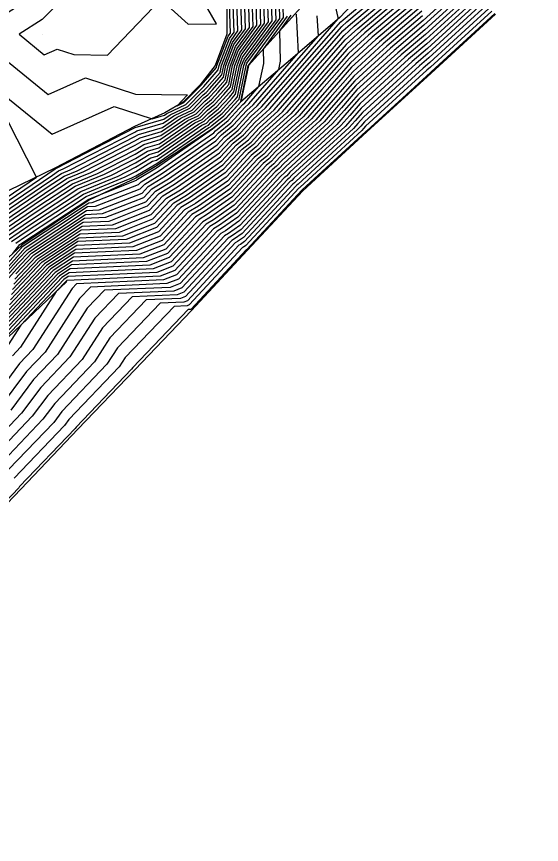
# Model space of a CAD drawing. Extents: x 2188792 to 2191981, y 386090 to 389710.
# Drawn here: x 2191347.4 to 2191404.4, y 388772.5 to 388862.2 of the extents above; entities that cross this region are included whole.
import ezdxf

# ---------------------------------------------------------------- set-up
doc = ezdxf.new("R2010")
doc.units = 0
for name, color, linetype in [('DTM Contours Major', 7, 'Continuous'), ('DTM Contours Minor', 7, 'Continuous'), ('Exist DTM QL2 LIDAR Elevation Point', 7, 'Continuous'), ('PH Exist DTM Breakline', 7, 'Continuous')]:
    doc.layers.add(name, color=color, linetype=linetype)

msp = doc.modelspace()

# ---------------------------------------------------------------- linework, layer by layer
at = {"layer": 'DTM Contours Major'}
for points in [[(2191347.017, 388832.643), (2191350.004, 388835.812), (2191354.326, 388838.667), (2191358.591, 388838.86), (2191362.234, 388840.286), (2191364.086, 388842.278), (2191365.547, 388843.156), (2191369.808, 388846.132), (2191371.593, 388848.051), (2191372.592, 388848.865), (2191373.75, 388850.122), (2191375.81, 388852.003), (2191379.057, 388855.713), (2191382.948, 388860.157), (2191384.035, 388861.151), (2191390.768, 388866.826)], [(2191342.869, 388839.313), (2191351.329, 388845.04), (2191352.004, 388845.483), (2191352.513, 388845.692), (2191360.252, 388849.67), (2191360.482, 388849.809), (2191363.332, 388850.646), (2191364.492, 388851.444), (2191366.246, 388852.276), (2191367.667, 388853.715), (2191367.992, 388853.979), (2191368.365, 388854.385), (2191369.693, 388855.896), (2191369.9, 388856.889), (2191370.855, 388859.394), (2191371.862, 388860.764), (2191371.687, 388865.945)], [(2191395.721, 388865.591), (2191391.541, 388861.771), (2191387.976, 388858.766), (2191384.119, 388855.242), (2191382.06, 388852.889), (2191380.34, 388850.925), (2191375.968, 388846.93), (2191375.355, 388846.265), (2191374.826, 388845.835), (2191371.046, 388841.769), (2191368.79, 388840.193), (2191368.016, 388839.728), (2191364.201, 388835.624), (2191362.271, 388834.869), (2191353.147, 388834.456), (2191352.341, 388833.923), (2191345.87, 388827.056)], [(2191345.114, 388838.49), (2191349.873, 388841.711), (2191353.499, 388844.093), (2191356.234, 388845.214), (2191360.313, 388847.311), (2191361.433, 388847.984), (2191362.937, 388848.426), (2191366.396, 388850.806), (2191367.356, 388851.262), (2191368.135, 388852.051), (2191368.957, 388852.717), (2191369.902, 388853.744), (2191370.631, 388854.574), (2191371.114, 388856.891), (2191371.639, 388858.267), (2191373.923, 388861.376), (2191373.811, 388864.696)], [(2191391.155, 388864.299), (2191386.006, 388859.959), (2191383.533, 388857.7), (2191380.558, 388854.301), (2191378.075, 388851.464), (2191374.859, 388848.526), (2191373.973, 388847.565), (2191373.21, 388846.943), (2191370.427, 388843.95), (2191367.168, 388841.675), (2191366.051, 388841.003), (2191363.217, 388837.955), (2191360.431, 388836.864), (2191353.737, 388836.561), (2191351.172, 388834.868), (2191346.444, 388829.849)], [(2191397.349, 388864.197), (2191391.928, 388859.244), (2191389.947, 388857.574), (2191384.705, 388852.784), (2191383.561, 388851.477), (2191382.605, 388850.386), (2191377.077, 388845.335), (2191376.737, 388844.965), (2191376.443, 388844.726), (2191371.665, 388839.587), (2191370.411, 388838.712), (2191369.982, 388838.453), (2191365.184, 388833.293), (2191364.112, 388832.873), (2191356.967, 388832.55), (2191355.105, 388830.603), (2191351.888, 388825.594), (2191349.296, 388822.884), (2191346.821, 388819.577)], [(2191347.359, 388837.667), (2191348.417, 388838.383), (2191354.994, 388842.703), (2191359.955, 388844.736), (2191360.374, 388844.952), (2191362.383, 388846.16), (2191362.542, 388846.206), (2191368.299, 388850.169), (2191368.467, 388850.248), (2191368.602, 388850.386), (2191369.923, 388851.456), (2191371.438, 388853.104), (2191371.569, 388853.253), (2191372.328, 388856.893), (2191372.422, 388857.14), (2191375.985, 388861.988), (2191375.936, 388863.447)], [(2191398.977, 388862.804), (2191392.314, 388856.716), (2191391.918, 388856.382), (2191385.291, 388850.327), (2191385.062, 388850.065), (2191384.871, 388849.847), (2191378.187, 388843.739), (2191378.118, 388843.665), (2191378.06, 388843.618), (2191372.284, 388837.405), (2191372.033, 388837.23), (2191371.947, 388837.178), (2191366.167, 388830.962), (2191365.952, 388830.878), (2191364.522, 388830.813), (2191359.221, 388825.27), (2191358.577, 388824.268), (2191353.129, 388818.572), (2191352.634, 388817.91), (2191347.179, 388812.207)], [(2191341.978, 388829.191), (2191347.591, 388835.437), (2191348.835, 388836.757), (2191354.915, 388840.772), (2191356.75, 388840.855), (2191361.251, 388842.617), (2191362.121, 388843.553), (2191363.925, 388844.638), (2191369.189, 388848.314), (2191369.976, 388849.16), (2191371.21, 388850.165), (2191372.641, 388851.717), (2191373.544, 388852.542), (2191377.556, 388857.125), (2191380.176, 388860.119), (2191380.052, 388862.277)]]:
    msp.add_lwpolyline(points, dxfattribs=at)
at = {"layer": 'DTM Contours Minor'}
for points in [[(2191370.834, 388870.174), (2191376.643, 388876.688), (2191370.238, 388877.409), (2191364.804, 388875.716), (2191360.237, 388876.676), (2191355.526, 388870.282), (2191350.236, 388865.033), (2191342.802, 388860.281), (2191350.876, 388853.777), (2191354.936, 388855.581), (2191360.347, 388853.805), (2191365.983, 388853.71), (2191364.839, 388852.534), (2191365.579, 388852.885), (2191367.386, 388854.714), (2191367.413, 388854.736), (2191367.443, 388854.769), (2191369.131, 388856.689), (2191369.172, 388856.888), (2191370.385, 388860.07), (2191370.625, 388860.396), (2191370.412, 388866.695), (2191370.648, 388869.846), (2191370.834, 388870.174)], [(2191350.453, 388858.073), (2191351.831, 388858.686), (2191353.668, 388858.083), (2191357.301, 388858.021), (2191363.09, 388864.083), (2191366.046, 388861.392), (2191369.12, 388861.398), (2191364.977, 388868.633), (2191370.227, 388870.282), (2191360.237, 388872.382), (2191358.69, 388870.282), (2191350.236, 388861.894), (2191347.712, 388860.281), (2191350.453, 388858.073)], [(2191347.247, 388833.76), (2191349.536, 388836.19), (2191354.562, 388839.509), (2191357.854, 388839.658), (2191361.841, 388841.219), (2191363.3, 388842.788), (2191364.898, 388843.749), (2191369.561, 388847.005), (2191370.946, 388848.495), (2191372.039, 388849.385), (2191373.307, 388850.76), (2191374.904, 388852.219), (2191378.457, 388856.278), (2191382.713, 388861.14), (2191383.247, 388861.628), (2191390.613, 388867.837)], [(2191347.361, 388834.319), (2191349.302, 388836.379), (2191354.679, 388839.93), (2191357.486, 388840.057), (2191361.644, 388841.685), (2191362.907, 388843.043), (2191364.574, 388844.045), (2191369.437, 388847.441), (2191370.623, 388848.717), (2191371.763, 388849.645), (2191373.085, 388851.079), (2191374.45, 388852.327), (2191378.157, 388856.561), (2191382.596, 388861.632), (2191382.852, 388861.866), (2191390.536, 388868.343)], [(2191347.132, 388833.202), (2191349.77, 388836.001), (2191354.444, 388839.088), (2191358.222, 388839.259), (2191362.038, 388840.752), (2191363.693, 388842.533), (2191365.222, 388843.452), (2191369.684, 388846.568), (2191371.27, 388848.273), (2191372.316, 388849.125), (2191373.528, 388850.441), (2191375.357, 388852.111), (2191378.757, 388855.996), (2191382.83, 388860.649), (2191383.641, 388861.389), (2191390.691, 388867.332)], [(2191341.971, 388839.643), (2191349.59, 388844.8), (2191344.322, 388855.101), (2191351.3, 388849.481), (2191358.04, 388852.477), (2191362.131, 388851.134), (2191363.49, 388851.533), (2191363.731, 388851.699), (2191365.801, 388852.682), (2191367.48, 388854.381), (2191367.606, 388854.484), (2191367.751, 388854.641), (2191369.318, 388856.424), (2191369.415, 388856.888), (2191370.541, 388859.844), (2191371.037, 388860.519), (2191370.837, 388866.445)], [(2191342.227, 388829.036), (2191347.476, 388834.878), (2191349.069, 388836.568), (2191354.797, 388840.351), (2191357.118, 388840.456), (2191361.448, 388842.151), (2191362.514, 388843.298), (2191364.25, 388844.341), (2191369.313, 388847.877), (2191370.3, 388848.938), (2191371.487, 388849.905), (2191372.863, 388851.398), (2191373.997, 388852.435), (2191377.856, 388856.843), (2191382.327, 388861.95), (2191382.319, 388862.1), (2191381.29, 388866.575)], [(2191342.42, 388839.478), (2191351.62, 388845.705), (2191351.705, 388845.761), (2191351.769, 388845.787), (2191360.24, 388850.142), (2191360.292, 388850.174), (2191363.411, 388851.09), (2191364.111, 388851.571), (2191366.023, 388852.479), (2191367.573, 388854.048), (2191367.799, 388854.231), (2191368.058, 388854.513), (2191369.506, 388856.16), (2191369.658, 388856.889), (2191370.698, 388859.619), (2191371.449, 388860.641), (2191371.262, 388866.195)], [(2191346.903, 388832.084), (2191350.237, 388835.624), (2191354.208, 388838.246), (2191358.959, 388838.461), (2191362.431, 388839.82), (2191364.479, 388842.023), (2191365.871, 388842.86), (2191369.932, 388845.696), (2191371.916, 388847.83), (2191372.868, 388848.605), (2191373.972, 388849.802), (2191376.263, 388851.895), (2191379.358, 388855.431), (2191383.065, 388859.666), (2191384.429, 388860.912), (2191390.845, 388866.321)], [(2191343.318, 388839.149), (2191351.038, 388844.374), (2191352.303, 388845.205), (2191353.257, 388845.596), (2191360.264, 388849.199), (2191360.672, 388849.444), (2191363.253, 388850.202), (2191364.873, 388851.316), (2191366.468, 388852.074), (2191367.76, 388853.383), (2191368.185, 388853.727), (2191368.673, 388854.257), (2191369.881, 388855.631), (2191370.143, 388856.889), (2191371.012, 388859.168), (2191372.274, 388860.886), (2191372.112, 388865.696)], [(2191343.767, 388838.984), (2191350.747, 388843.708), (2191352.602, 388844.927), (2191354.001, 388845.501), (2191360.277, 388848.727), (2191360.862, 388849.079), (2191363.174, 388849.758), (2191365.253, 388851.189), (2191366.69, 388851.871), (2191367.854, 388853.05), (2191368.378, 388853.474), (2191368.98, 388854.129), (2191370.069, 388855.367), (2191370.386, 388856.89), (2191371.168, 388858.943), (2191372.686, 388861.009), (2191372.537, 388865.446)], [(2191344.216, 388838.819), (2191350.455, 388843.043), (2191352.901, 388844.649), (2191354.746, 388845.405), (2191360.289, 388848.255), (2191361.053, 388848.714), (2191363.095, 388849.314), (2191365.634, 388851.061), (2191366.912, 388851.668), (2191367.948, 388852.717), (2191368.571, 388853.222), (2191369.287, 388854.001), (2191370.256, 388855.103), (2191370.629, 388856.89), (2191371.325, 388858.718), (2191373.099, 388861.131), (2191372.962, 388865.196)], [(2191396.047, 388865.312), (2191391.618, 388861.266), (2191388.37, 388858.528), (2191384.236, 388854.751), (2191382.36, 388852.607), (2191380.793, 388850.817), (2191376.19, 388846.611), (2191375.631, 388846.005), (2191375.15, 388845.613), (2191371.17, 388841.332), (2191369.114, 388839.897), (2191368.409, 388839.473), (2191364.397, 388835.158), (2191362.64, 388834.47), (2191353.03, 388834.035), (2191352.575, 388833.734), (2191347.891, 388828.763), (2191346.537, 388826.655)], [(2191391, 388865.31), (2191385.217, 388860.435), (2191383.299, 388858.683), (2191379.958, 388854.866), (2191377.169, 388851.68), (2191374.416, 388849.164), (2191373.421, 388848.085), (2191372.563, 388847.386), (2191370.18, 388844.823), (2191366.52, 388842.267), (2191365.265, 388841.513), (2191362.824, 388838.887), (2191359.695, 388837.663), (2191353.972, 388837.403), (2191350.705, 388835.246), (2191346.673, 388830.967)], [(2191390.923, 388865.815), (2191384.823, 388860.674), (2191383.182, 388859.174), (2191379.658, 388855.148), (2191376.716, 388851.788), (2191374.194, 388849.483), (2191373.144, 388848.345), (2191372.24, 388847.608), (2191370.056, 388845.259), (2191366.195, 388842.563), (2191364.872, 388841.768), (2191362.628, 388839.354), (2191359.327, 388838.062), (2191354.09, 388837.825), (2191350.471, 388835.435), (2191346.788, 388831.525)], [(2191396.372, 388865.033), (2191391.696, 388860.76), (2191388.765, 388858.289), (2191384.354, 388854.259), (2191382.66, 388852.324), (2191381.246, 388850.709), (2191376.412, 388846.292), (2191375.908, 388845.745), (2191375.473, 388845.391), (2191371.293, 388840.896), (2191369.438, 388839.6), (2191368.802, 388839.218), (2191364.594, 388834.691), (2191363.008, 388834.071), (2191352.912, 388833.613), (2191352.808, 388833.545), (2191351.745, 388832.417), (2191347.875, 388826.39), (2191346.996, 388825.471)], [(2191396.698, 388864.755), (2191391.773, 388860.255), (2191389.159, 388858.051), (2191384.471, 388853.767), (2191382.96, 388852.042), (2191381.699, 388850.602), (2191376.634, 388845.973), (2191376.184, 388845.485), (2191375.796, 388845.169), (2191371.417, 388840.46), (2191369.763, 388839.304), (2191369.195, 388838.963), (2191364.79, 388834.225), (2191363.376, 388833.671), (2191353.944, 388833.244), (2191353.458, 388832.736), (2191349.213, 388826.124), (2191347.763, 388824.609), (2191344.496, 388820.244)], [(2191344.665, 388838.655), (2191350.164, 388842.377), (2191353.2, 388844.371), (2191355.49, 388845.309), (2191360.301, 388847.783), (2191361.243, 388848.349), (2191363.016, 388848.87), (2191366.015, 388850.934), (2191367.134, 388851.465), (2191368.041, 388852.384), (2191368.764, 388852.97), (2191369.595, 388853.872), (2191370.444, 388854.838), (2191370.872, 388856.891), (2191371.482, 388858.492), (2191373.511, 388861.254), (2191373.386, 388864.946)], [(2191345.563, 388838.326), (2191349.582, 388841.046), (2191353.798, 388843.815), (2191356.978, 388845.118), (2191360.325, 388846.839), (2191361.623, 388847.619), (2191362.858, 388847.982), (2191366.776, 388850.679), (2191367.578, 388851.06), (2191368.228, 388851.718), (2191369.15, 388852.465), (2191370.209, 388853.616), (2191370.819, 388854.31), (2191371.357, 388856.892), (2191371.795, 388858.042), (2191374.336, 388861.498), (2191374.236, 388864.447)], [(2191397.023, 388864.476), (2191391.85, 388859.749), (2191389.553, 388857.813), (2191384.588, 388853.276), (2191383.261, 388851.76), (2191382.152, 388850.494), (2191376.856, 388845.654), (2191376.46, 388845.225), (2191376.12, 388844.948), (2191371.541, 388840.023), (2191370.087, 388839.008), (2191369.589, 388838.708), (2191364.987, 388833.759), (2191363.744, 388833.272), (2191355.456, 388832.897), (2191354.282, 388831.67), (2191350.55, 388825.859), (2191348.53, 388823.746), (2191345.658, 388819.911)], [(2191346.012, 388838.161), (2191349.29, 388840.38), (2191354.097, 388843.537), (2191357.722, 388845.023), (2191360.337, 388846.367), (2191361.813, 388847.254), (2191362.779, 388847.538), (2191367.157, 388850.551), (2191367.8, 388850.857), (2191368.322, 388851.385), (2191369.344, 388852.213), (2191370.517, 388853.488), (2191371.007, 388854.046), (2191371.6, 388856.892), (2191371.952, 388857.816), (2191374.748, 388861.621), (2191374.661, 388864.197)], [(2191391.077, 388864.804), (2191385.611, 388860.197), (2191383.416, 388858.191), (2191380.258, 388854.584), (2191377.622, 388851.572), (2191374.637, 388848.845), (2191373.697, 388847.825), (2191372.886, 388847.165), (2191370.303, 388844.387), (2191366.844, 388841.971), (2191365.658, 388841.258), (2191363.021, 388838.421), (2191360.063, 388837.263), (2191353.855, 388836.982), (2191350.939, 388835.057), (2191346.559, 388830.408)], [(2191397.675, 388863.919), (2191392.005, 388858.738), (2191390.341, 388857.336), (2191384.822, 388852.293), (2191383.861, 388851.195), (2191383.058, 388850.278), (2191377.299, 388845.016), (2191377.013, 388844.705), (2191376.766, 388844.504), (2191371.789, 388839.151), (2191370.736, 388838.415), (2191370.375, 388838.198), (2191365.38, 388832.827), (2191364.48, 388832.474), (2191358.478, 388832.202), (2191355.928, 388829.537), (2191353.226, 388825.329), (2191350.063, 388822.022), (2191347.984, 388819.244), (2191344.79, 388815.904)], [(2191398, 388863.64), (2191392.082, 388858.233), (2191390.735, 388857.097), (2191384.939, 388851.801), (2191384.161, 388850.912), (2191383.512, 388850.17), (2191377.521, 388844.697), (2191377.289, 388844.445), (2191377.09, 388844.283), (2191371.912, 388838.714), (2191371.06, 388838.119), (2191370.768, 388837.943), (2191365.577, 388832.36), (2191364.848, 388832.075), (2191359.989, 388831.855), (2191356.751, 388828.47), (2191354.564, 388825.063), (2191350.83, 388821.159), (2191349.146, 388818.91), (2191345.387, 388814.98)], [(2191398.326, 388863.361), (2191392.16, 388857.727), (2191391.129, 388856.859), (2191385.057, 388851.31), (2191384.461, 388850.63), (2191383.965, 388850.062), (2191377.743, 388844.378), (2191377.566, 388844.185), (2191377.413, 388844.061), (2191372.036, 388838.278), (2191371.384, 388837.823), (2191371.161, 388837.688), (2191365.774, 388831.894), (2191365.216, 388831.676), (2191361.5, 388831.508), (2191357.574, 388827.403), (2191355.902, 388824.798), (2191351.596, 388820.297), (2191350.309, 388818.577), (2191345.984, 388814.056)], [(2191391.309, 388863.288), (2191386.794, 388859.482), (2191383.768, 388856.717), (2191381.159, 388853.736), (2191378.981, 388851.249), (2191375.303, 388847.888), (2191374.526, 388847.045), (2191373.856, 388846.5), (2191370.675, 388843.078), (2191367.817, 388841.082), (2191366.837, 388840.493), (2191363.611, 388837.023), (2191361.167, 388836.066), (2191353.501, 388835.719), (2191351.64, 388834.49), (2191346.214, 388828.732)], [(2191391.232, 388863.793), (2191386.4, 388859.72), (2191383.651, 388857.208), (2191380.859, 388854.019), (2191378.528, 388851.356), (2191375.081, 388848.207), (2191374.25, 388847.305), (2191373.533, 388846.721), (2191370.551, 388843.514), (2191367.493, 388841.378), (2191366.444, 388840.748), (2191363.414, 388837.489), (2191360.799, 388836.465), (2191353.619, 388836.14), (2191351.406, 388834.679), (2191346.329, 388829.291)], [(2191346.461, 388837.996), (2191348.999, 388839.714), (2191354.396, 388843.259), (2191358.466, 388844.927), (2191360.349, 388845.895), (2191362.003, 388846.889), (2191362.7, 388847.094), (2191367.538, 388850.424), (2191368.022, 388850.654), (2191368.415, 388851.052), (2191369.537, 388851.96), (2191370.824, 388853.36), (2191371.194, 388853.781), (2191371.843, 388856.892), (2191372.109, 388857.591), (2191375.161, 388861.743), (2191375.086, 388863.947)], [(2191346.91, 388837.832), (2191348.708, 388839.049), (2191354.695, 388842.981), (2191359.211, 388844.832), (2191360.361, 388845.424), (2191362.193, 388846.525), (2191362.621, 388846.65), (2191367.918, 388850.296), (2191368.245, 388850.451), (2191368.509, 388850.719), (2191369.73, 388851.708), (2191371.131, 388853.232), (2191371.382, 388853.517), (2191372.085, 388856.893), (2191372.265, 388857.365), (2191375.573, 388861.866), (2191375.511, 388863.697)], [(2191341.482, 388829.501), (2191347.82, 388836.554), (2191348.368, 388837.135), (2191355.151, 388841.615), (2191356.014, 388841.654), (2191360.858, 388843.55), (2191361.335, 388844.063), (2191363.277, 388845.23), (2191368.942, 388849.186), (2191369.33, 388849.603), (2191370.658, 388850.685), (2191372.197, 388852.355), (2191372.638, 388852.758), (2191375.875, 388856.455), (2191376.067, 388857.377), (2191375.973, 388860.655), (2191377.222, 388862.356)], [(2191399.303, 388862.525), (2191392.391, 388856.211), (2191392.312, 388856.144), (2191385.408, 388849.835), (2191385.362, 388849.783), (2191385.324, 388849.739), (2191378.408, 388843.42), (2191378.395, 388843.405), (2191378.383, 388843.396), (2191372.407, 388836.969), (2191372.357, 388836.934), (2191372.34, 388836.923), (2191366.363, 388830.495), (2191366.32, 388830.479), (2191366.034, 388830.466), (2191360.044, 388824.203), (2191359.915, 388824.002), (2191353.896, 388817.709), (2191353.797, 388817.577), (2191347.776, 388811.282), (2191347.682, 388811.155), (2191341.662, 388804.861)], [(2191341.73, 388829.346), (2191347.705, 388835.995), (2191348.601, 388836.946), (2191355.033, 388841.193), (2191356.382, 388841.255), (2191361.055, 388843.084), (2191361.728, 388843.808), (2191363.601, 388844.934), (2191369.066, 388848.75), (2191369.653, 388849.382), (2191370.934, 388850.425), (2191372.419, 388852.036), (2191373.091, 388852.65), (2191377.256, 388857.408), (2191378.026, 388858.287), (2191377.785, 388862.454)], [(2191391.386, 388862.782), (2191387.188, 388859.243), (2191383.885, 388856.225), (2191381.459, 388853.454), (2191379.434, 388851.141), (2191375.525, 388847.569), (2191374.802, 388846.785), (2191374.18, 388846.278), (2191370.798, 388842.641), (2191368.141, 388840.786), (2191367.23, 388840.238), (2191363.807, 388836.556), (2191361.535, 388835.667), (2191353.383, 388835.298), (2191351.873, 388834.301), (2191346.1, 388828.173)], [(2191398.651, 388863.083), (2191392.237, 388857.222), (2191391.524, 388856.62), (2191385.174, 388850.818), (2191384.762, 388850.348), (2191384.418, 388849.955), (2191377.965, 388844.059), (2191377.842, 388843.925), (2191377.736, 388843.839), (2191372.16, 388837.842), (2191371.708, 388837.526), (2191371.554, 388837.433), (2191365.97, 388831.428), (2191365.584, 388831.277), (2191363.011, 388831.16), (2191358.398, 388826.337), (2191357.239, 388824.533), (2191352.363, 388819.434), (2191351.471, 388818.244), (2191346.582, 388813.131)], [(2191347.035, 388836.543), (2191347.808, 388837.502), (2191348.125, 388837.717), (2191355.293, 388842.425), (2191357.086, 388843.16), (2191360.465, 388844.482), (2191360.549, 388844.573), (2191362.628, 388845.823), (2191367.949, 388849.539), (2191368.68, 388850.041), (2191368.689, 388850.046), (2191368.696, 388850.053), (2191370.116, 388851.204), (2191371.746, 388852.976), (2191371.757, 388852.988), (2191372.571, 388856.894), (2191372.579, 388856.915), (2191376.398, 388862.111), (2191376.361, 388863.198)], [(2191341.233, 388829.656), (2191347.935, 388837.113), (2191348.134, 388837.324), (2191355.269, 388842.036), (2191355.646, 388842.053), (2191360.661, 388844.016), (2191360.942, 388844.318), (2191362.952, 388845.527), (2191368.818, 388849.623), (2191369.006, 388849.825), (2191370.381, 388850.945), (2191371.976, 388852.674), (2191372.185, 388852.866), (2191373.724, 388854.624), (2191374.245, 388857.123), (2191374.2, 388858.682), (2191376.81, 388862.233)], [(2191391.464, 388862.277), (2191387.582, 388859.005), (2191384.002, 388855.734), (2191381.759, 388853.172), (2191379.887, 388851.033), (2191375.747, 388847.25), (2191375.079, 388846.525), (2191374.503, 388846.056), (2191370.922, 388842.205), (2191368.465, 388840.489), (2191367.623, 388839.983), (2191364.004, 388836.09), (2191361.903, 388835.268), (2191353.265, 388834.877), (2191352.107, 388834.112), (2191345.985, 388827.614)]]:
    msp.add_lwpolyline(points, dxfattribs=at)
at = {"layer": 'Exist DTM QL2 LIDAR Elevation Point'}
msp.add_line((2191350.236, 388860.281), (2191350.236, 388860.281), dxfattribs=at)
at = {"layer": 'PH Exist DTM Breakline'}
for points in [[(2191435.352, 388897.603), (2191425.508, 388897.012), (2191417.206, 388893.94), (2191410.508, 388890.724), (2191403.81, 388887.507), (2191395.8, 388880.758), (2191389.712, 388874.853), (2191382.609, 388868.043), (2191377.601, 388862.468), (2191372.594, 388856.894)], [(2191419.879, 388887.626), (2191413.42, 388885.284), (2191408.609, 388883.227), (2191402.486, 388878.912), (2191396.363, 388874.597), (2191390.24, 388870.282), (2191382.488, 388862.087), (2191377.131, 388857.525), (2191371.775, 388852.964)], [(2191370.238, 388870.282), (2191370.217, 388866.81), (2191370.238, 388860.281), (2191368.99, 388856.887), (2191367.361, 388854.804), (2191365.524, 388852.935), (2191363.531, 388851.766), (2191360.237, 388850.28), (2191351.662, 388845.801), (2191340.235, 388840.279), (2191335.882, 388835.463), (2191332.992, 388833.295), (2191330.234, 388830.278), (2191321.656, 388820.209), (2191317.276, 388814.555), (2191312.895, 388808.901), (2191303.659, 388800.509), (2191298.225, 388793.694), (2191292.791, 388786.879), (2191289.418, 388782.805), (2191283.322, 388771.839), (2191280.21, 388765.117)], [(2191307.748, 388771.063), (2191314.552, 388777.772), (2191321.355, 388784.481), (2191328.158, 388791.19), (2191334.961, 388797.899), (2191341.764, 388804.608), (2191347.926, 388811.05), (2191354.088, 388817.493), (2191360.251, 388823.936), (2191366.413, 388830.378), (2191372.438, 388836.859), (2191378.464, 388843.34), (2191385.437, 388849.712), (2191392.411, 388856.084), (2191399.384, 388862.455)], [(2191372.594, 388856.894), (2191371.775, 388852.964), (2191370.141, 388851.171), (2191368.701, 388850.034), (2191362.495, 388845.944)], [(2191362.495, 388845.944), (2191360.381, 388844.682), (2191355.36, 388842.362), (2191348, 388837.432), (2191340.235, 388830.278), (2191334.899, 388825.249), (2191330.234, 388820.277), (2191325.233, 388815.277), (2191320.233, 388810.277), (2191315.232, 388805.276), (2191310.232, 388800.275), (2191302.382, 388792.537), (2191300.936, 388791.214), (2191298.863, 388788.34), (2191297.867, 388785.557), (2191296.255, 388781.117), (2191291.902, 388774.691)], [(2191352.877, 388833.49), (2191345.817, 388826.798), (2191341.415, 388821.128), (2191337.374, 388815.549), (2191333.127, 388810.427), (2191325.295, 388803.494), (2191318.623, 388797.161), (2191311.951, 388790.829), (2191307.664, 388785.065), (2191303.378, 388779.301), (2191299.091, 388773.537), (2191293.975, 388766.809), (2191288.86, 388760.081), (2191282.364, 388752.066), (2191277.959, 388747.937), (2191271.36, 388740.602), (2191264.761, 388733.267), (2191258.162, 388725.932), (2191251.563, 388718.597), (2191244.964, 388711.262), (2191237.957, 388704.693), (2191230.951, 388698.124), (2191223.944, 388691.555)]]:
    msp.add_lwpolyline(points, dxfattribs=at)

doc.saveas('drawing.dxf')
